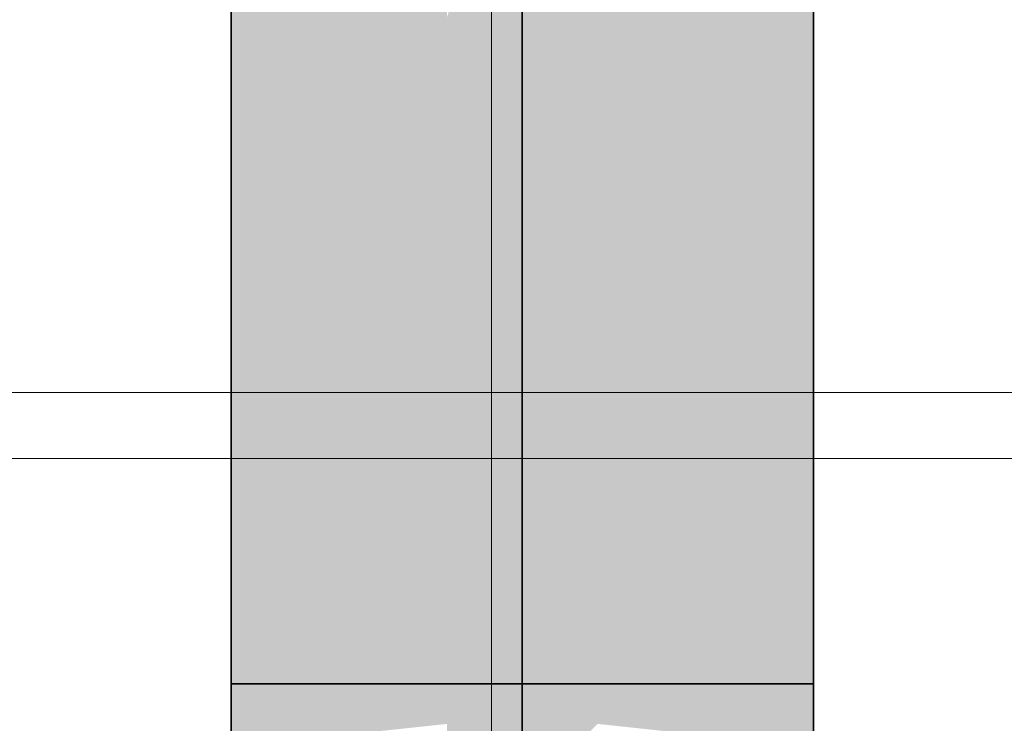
# Model space of a CAD drawing. Extents: x -459 to 541, y -543 to 550.
# Tile 538 of 577: x 228.54 to 231.51, y 353.67 to 355.79. Entities that reach past the tile are written whole.
import ezdxf
from ezdxf.lldxf.tags import DXFTag

# ---------------------------------------------------------------- set-up
doc = ezdxf.new("R2010")
doc.units = 0
doc.layers.get('0').update_dxf_attribs({"lineweight": 35})
for name, color, linetype, lineweight in [('0-Shading', 7, 'Continuous', 35), ('5_UG-BESTAND', 7, 'Continuous', 25), ('5_UG-NEU', 7, 'Continuous', 25)]:
    doc.layers.add(name, color=color, linetype=linetype, lineweight=lineweight)
doc.layers.add('H_Vorlauf', color=1, linetype='Continuous', lineweight=35, true_color=0xff0000)
tags = doc.linetypes.add('ALL_S16', pattern=[0.0005, 0, -0.0005]).pattern_tags.tags
tags[6:7] = [DXFTag(74, 4), DXFTag(75, 0), DXFTag(340, '0'), DXFTag(46, 1.0), DXFTag(50, 0.0), DXFTag(44, 0.0), DXFTag(45, 0.0)]
tags[4:5] = [DXFTag(74, 4), DXFTag(75, 0), DXFTag(340, '0'), DXFTag(46, 1.0), DXFTag(50, 0.0), DXFTag(44, 0.0), DXFTag(45, 0.0)]
tags = doc.linetypes.add('STRICHPUNKT2_S5', pattern=[0.01, 0.008, -0.001, 0, -0.001]).pattern_tags.tags
tags[10:11] = [DXFTag(74, 4), DXFTag(75, 0), DXFTag(340, '0'), DXFTag(46, 1.0), DXFTag(50, 0.0), DXFTag(44, 0.0), DXFTag(45, 0.0)]
tags[8:9] = [DXFTag(74, 4), DXFTag(75, 0), DXFTag(340, '0'), DXFTag(46, 1.0), DXFTag(50, 0.0), DXFTag(44, 0.0), DXFTag(45, 0.0)]
tags[6:7] = [DXFTag(74, 4), DXFTag(75, 0), DXFTag(340, '0'), DXFTag(46, 1.0), DXFTag(50, 0.0), DXFTag(44, 0.0), DXFTag(45, 0.0)]
tags[4:5] = [DXFTag(74, 4), DXFTag(75, 0), DXFTag(340, '0'), DXFTag(46, 1.0), DXFTag(50, 0.0), DXFTag(44, 0.0), DXFTag(45, 0.0)]

# ---------------------------------------------------------------- blocks, each defined once
blk = doc.blocks.new('Shading-A07ALAKX1N', base_point=(152.5493, 262.2348))
at = {"layer": '0-Shading', "color": 14, "true_color": 0xb00000}
for points in [[(229.2064, 358.0493), (229.2064, 355.8544), (229.2943, 358.0493), (229.2943, 355.788)], [(230.9065, 358.0493), (230.8186, 355.1566), (230.9065, 355.1502)], [(230.8186, 357.0245), (230.8186, 355.1566), (230.8925, 358.0493), (230.9065, 358.0493)], [(229.2064, 355.8544), (229.2064, 353.7893), (229.2943, 355.788), (229.2943, 353.7893)], [(230.8718, 355.1528), (230.8186, 355.1566), (230.9065, 353.7893), (230.8186, 353.7893)], [(230.9065, 355.1502), (230.8718, 355.1528), (230.9065, 353.7893)], [(229.2077, 353.7893), (229.2064, 353.7893), (229.2943, 353.5616), (229.2135, 353.5111)], [(229.2064, 353.7893), (229.2064, 353.5067), (229.2135, 353.5111)], [(229.2077, 353.7893), (229.2943, 353.5616), (229.2943, 353.591)], [(229.2943, 353.7893), (229.2077, 353.7893), (229.2943, 353.591)], [(230.8186, 353.5616), (230.9065, 353.5067), (230.8186, 353.7893), (230.9065, 353.7893)]]:
    blk.add_solid(points, dxfattribs=at)
at = {"layer": '0-Shading', "color": 12, "true_color": 0xcd0000}
for points in [[(229.2943, 358.0493), (229.2943, 355.788), (229.4342, 358.0493), (229.4342, 355.7043)], [(230.6787, 355.1888), (230.8186, 355.1566), (230.772, 357.0968), (230.8186, 357.5938)], [(230.6787, 356.1013), (230.6787, 355.1888), (230.772, 357.0968)], [(229.4112, 354.4333), (229.3644, 355.7461), (229.2943, 355.2225), (229.2943, 355.788)], [(229.4342, 355.1249), (229.3644, 355.7461), (229.4342, 354.2782), (229.4112, 354.4333)], [(229.4342, 355.7043), (229.3644, 355.7461), (229.4342, 355.1249)], [(229.4342, 353.7893), (229.4112, 354.4333), (229.2943, 353.7893), (229.2943, 355.2225)], [(230.8186, 355.1566), (230.6787, 355.1888), (230.8186, 353.7893), (230.6787, 354.9695)], [(230.6787, 354.9695), (230.6787, 353.7893), (230.8186, 353.7893)], [(229.4112, 354.4333), (229.4342, 353.7893), (229.4342, 354.2782)]]:
    blk.add_solid(points, dxfattribs=at)
at = {"layer": '0-Shading', "color": 12, "true_color": 0xe40000}
for points in [[(229.6165, 358.0493), (229.4342, 358.0493), (229.503, 355.6684), (229.4342, 355.7043)], [(229.6165, 358.0493), (229.503, 355.6684), (229.6165, 355.9537)], [(230.6787, 357.3197), (230.4964, 355.9537), (230.5128, 355.2396), (230.4964, 355.2446)], [(230.6787, 357.3197), (230.5128, 355.2396), (230.6787, 356.7169)], [(230.5128, 355.2396), (230.6787, 355.1888), (230.6787, 356.7169)], [(229.503, 355.6684), (229.6165, 355.6091), (229.6165, 355.9537)], [(229.593, 354.3583), (229.5397, 355.6492), (229.4342, 355.1249), (229.4342, 355.7043)], [(229.6165, 355.1249), (229.5397, 355.6492), (229.6165, 354.2449), (229.593, 354.3583)], [(229.6165, 355.6091), (229.5397, 355.6492), (229.6165, 355.1249)], [(230.6787, 353.7893), (230.6607, 355.1943), (230.4964, 354.5312), (230.4964, 355.2446)], [(230.6607, 355.1943), (230.6787, 353.7893), (230.6787, 354.9695)], [(230.6787, 355.1888), (230.6607, 355.1943), (230.6787, 354.9695)], [(229.6165, 353.7893), (229.593, 354.3583), (229.4342, 354.2782), (229.4342, 355.1249)], [(230.6787, 353.7893), (230.4964, 354.5312), (230.4964, 353.7893)], [(229.593, 354.3583), (229.6165, 353.7893), (229.6165, 354.2449)], [(229.4342, 353.7893), (229.6165, 353.7893), (229.4342, 354.2782)], [(229.4342, 353.7893), (229.4765, 353.6172), (229.6165, 353.7893), (229.6165, 353.645)], [(229.4342, 353.7893), (229.4342, 353.6088), (229.4765, 353.6172)], [(230.4964, 353.645), (230.6787, 353.6088), (230.4964, 353.7893), (230.6787, 353.7893)]]:
    blk.add_solid(points, dxfattribs=at)
at = {"layer": '0-Shading', "color": 14, "true_color": 0x900000}
for points in [[(230.9065, 358.0493), (230.9065, 355.1502), (230.9364, 358.0493), (230.9364, 355.17)], [(229.1765, 355.899), (229.1765, 353.7893), (229.2064, 355.8544), (229.2064, 353.7893)], [(230.9065, 355.1502), (230.9065, 353.7893), (230.9364, 355.17), (230.9364, 353.7893)], [(229.1765, 353.4477), (229.2064, 353.5067), (229.1765, 353.7893), (229.2064, 353.7893)], [(230.9065, 353.5067), (230.9364, 353.4477), (230.9065, 353.7893), (230.9364, 353.7893)]]:
    blk.add_solid(points, dxfattribs=at)
at = {"layer": '0-Shading', "color": 1, "true_color": 0xf50000}
for points in [[(230.4542, 356.7458), (230.4066, 355.2765), (230.4964, 356.9677), (230.4964, 355.9537)], [(230.3559, 356.2293), (230.4066, 355.2765), (230.4542, 356.7458)], [(229.8287, 356.4777), (229.6165, 355.9537), (229.8287, 356.2345), (229.6165, 355.6482)], [(229.6165, 355.6482), (229.6165, 355.6091), (229.8287, 356.2345), (229.8287, 355.5088)], [(230.2842, 355.8524), (230.2842, 355.3201), (230.3559, 356.2293), (230.4066, 355.2765)], [(230.4066, 355.2765), (230.4964, 355.2446), (230.4964, 355.9537)], [(229.8141, 354.3052), (229.7795, 355.532), (229.6165, 355.1249), (229.6165, 355.6091)], [(229.8287, 355.2225), (229.7795, 355.532), (229.8287, 354.2449), (229.8141, 354.3052)], [(229.8287, 355.5088), (229.7795, 355.532), (229.8287, 355.2225)], [(230.4964, 353.7893), (230.3849, 355.2842), (230.2842, 354.3586), (230.2842, 355.3201)], [(230.3849, 355.2842), (230.4964, 353.7893), (230.4964, 354.5312)], [(230.4964, 355.2446), (230.3849, 355.2842), (230.4964, 354.5312)], [(229.8287, 353.7893), (229.8141, 354.3052), (229.6165, 354.2449), (229.6165, 355.1249)], [(230.4964, 353.7893), (230.2842, 354.3586), (230.2842, 353.7893)], [(229.8141, 354.3052), (229.8287, 353.7893), (229.8287, 354.2449)], [(229.6165, 353.7893), (229.8287, 353.7893), (229.6165, 354.2449)]]:
    blk.add_solid(points, dxfattribs=at)
at = {"layer": '0-Shading', "color": 1, "true_color": 0xfd0000}
for points in [[(230.0564, 355.9126), (230.0564, 355.4102), (230.2842, 356.769), (230.2842, 355.3201)], [(229.8287, 355.802), (229.8287, 355.5088), (230.0564, 356.5121), (230.0564, 355.4102)], [(230.0564, 355.4102), (229.8287, 355.5088), (230.0564, 354.2782), (229.8287, 355.2225)], [(230.2842, 353.7893), (230.0673, 355.4059), (230.0564, 354.2782), (230.0564, 355.4102)], [(230.0673, 355.4059), (230.2842, 353.7893), (230.2842, 354.3586)], [(230.2842, 355.3201), (230.0673, 355.4059), (230.2842, 354.3586)], [(230.0564, 354.2782), (229.8287, 355.2225), (230.0564, 353.7893), (229.8287, 354.2449)], [(230.2842, 353.7893), (230.0564, 354.2782), (230.0564, 353.7893)], [(229.8287, 354.2449), (229.8287, 353.7893), (230.0564, 353.7893)]]:
    blk.add_solid(points, dxfattribs=at)
at = {"layer": '0-Shading', "color": 12, "true_color": 0xcc0000}
for points in [[(229.2943, 353.7893), (229.3203, 353.5703), (229.4342, 353.7893), (229.4342, 353.6088)], [(229.3195, 353.5774), (229.2943, 353.7893), (229.2943, 353.591)], [(230.6787, 353.6088), (230.8186, 353.5616), (230.6787, 353.7893), (230.8186, 353.7893)]]:
    blk.add_solid(points, dxfattribs=at)
at = {"layer": '0-Shading', "color": 1, "true_color": 0xf40000}
for points in [[(229.6165, 353.645), (229.8287, 353.6677), (229.6165, 353.7893), (229.8287, 353.7893)], [(230.2842, 353.6677), (230.4964, 353.645), (230.2842, 353.7893), (230.4964, 353.7893)], [(229.8287, 353.6677), (229.8287, 353.5544), (230.0564, 353.6755), (229.9386, 353.5616)], [(229.9386, 353.5616), (230.0564, 353.5693), (230.0564, 353.6755)], [(230.0564, 353.6755), (230.0564, 353.5693), (230.2842, 353.6677), (230.1743, 353.5616)]]:
    blk.add_solid(points, dxfattribs=at)
at = {"layer": '0-Shading', "color": 1, "true_color": 0xfc0000}
for points in [[(229.8287, 353.6677), (230.0564, 353.6755), (229.8287, 353.7893), (230.0564, 353.7893)], [(230.0564, 353.6755), (230.2842, 353.6677), (230.0564, 353.7893), (230.2842, 353.7893)]]:
    blk.add_solid(points, dxfattribs=at)
blk = doc.blocks.new('Referenz-A07ALAR41N', base_point=(-170.8075, 0))
at = {"layer": '5_UG-BESTAND', "color": 0, "linetype": 'STRICHPUNKT2_S5', "lineweight": 13, "ltscale": 0.13}
blk.add_line((229.9638, 257.0546), (229.9638, 454.8989), dxfattribs=at)
at = {"layer": '5_UG-BESTAND', "color": 0, "linetype": 'ALL_S16', "lineweight": 13, "ltscale": 0.13}
blk.add_line((109.1841, 354.6692), (255.9976, 354.6692), dxfattribs=at)
at = {"layer": '5_UG-NEU', "color": 0, "linetype": 'ALL_S16', "lineweight": 13, "ltscale": 0.13}
blk.add_line((109.1841, 354.4693), (255.9976, 354.4693), dxfattribs=at)
blk = doc.blocks.new('Rohr - 1703-A07ALBZG1N', base_point=(229.7564, 268.7956))
at = {"color": 0, "linetype": 'ByBlock', "lineweight": -2, "ltscale": 0.35}
blk.add_line((230.0564, 359.0693), (230.0564, 352.7693), dxfattribs=at)
blk = doc.blocks.new('Geometrie-A07ALC2G1N', base_point=(-101.1311, 241.343))
at = {"layer": 'H_Vorlauf', "lineweight": -2}
for p, q in [((229.1764, 358.0493), (229.1764, 353.7893)), ((230.9364, 353.7893), (230.9364, 358.0493)), ((229.1764, 353.7893), (229.6919, 353.7893)), ((229.1764, 353.7893), (230.9364, 353.7893)), ((229.1764, 353.4477), (229.1764, 353.7893)), ((229.6919, 353.7893), (230.421, 353.7893)), ((230.421, 353.7893), (230.9364, 353.7893)), ((230.9364, 353.4477), (230.9364, 353.7893))]:
    blk.add_line(p, q, dxfattribs=at)

msp = doc.modelspace()

# ---------------------------------------------------------------- block references
at = {"color": 251, "lineweight": 25, "ltscale": 0.25, "true_color": 0x585858}
msp.add_blockref('Referenz-A07ALAR41N', (-170.8075, 0), dxfattribs=at)
msp.add_blockref('Shading-A07ALAKX1N', (152.5493, 262.2348))
at = {"linetype": 'Continuous', "ltscale": 0.35}
msp.add_blockref('Geometrie-A07ALC2G1N', (-101.1311, 241.343), dxfattribs=at)
at = {"layer": 'H_Vorlauf', "ltscale": 0.35}
msp.add_blockref('Rohr - 1703-A07ALBZG1N', (229.7564, 268.7956), dxfattribs=at)

doc.saveas('drawing.dxf')
